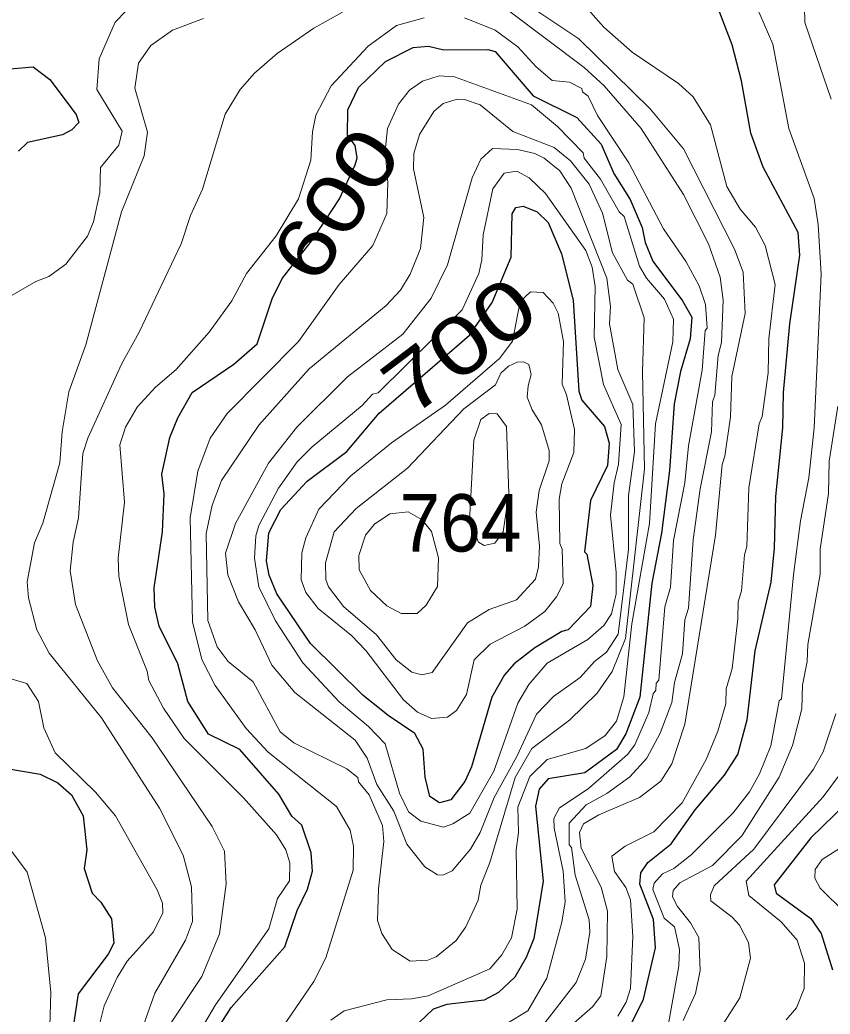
# Model space of a CAD drawing. Extents: x 673.6 to 698.9, y 7012 to 7040.1.
# Drawn here: x 677.834 to 678.962, y 7037.912 to 7039.296 of the extents above; entities that cross this region are included whole.
import ezdxf
from ezdxf.enums import TextEntityAlignment as Align

# ---------------------------------------------------------------- set-up
doc = ezdxf.new("R2010")
doc.units = 0
doc.header["$LTSCALE"] = 0.032
doc.layers.add('1', color=7, linetype='Continuous', lineweight=25)
doc.layers.add('2', color=7, linetype='Continuous', lineweight=13)
doc.layers.add('21', color=7, linetype='Continuous')
doc.layers.add('61', color=7, linetype='Continuous')

msp = doc.modelspace()

# ---------------------------------------------------------------- linework, layer by layer
at = {"layer": '1'}
for points in [[(678.655, 7037.8359), (678.7026, 7037.9329), (678.7191, 7038.004), (678.7163, 7038.0437), (678.6977, 7038.0927), (678.6988, 7038.1086), (678.7084, 7038.1231), (678.7411, 7038.149), (678.7744, 7038.1961), (678.8152, 7038.2443), (678.8341, 7038.2732), (678.8467, 7038.3217), (678.8579, 7038.4177), (678.8801, 7038.513), (678.8851, 7038.5603), (678.8867, 7038.6326), (678.8966, 7038.7279), (678.8974, 7038.7772), (678.9064, 7038.8726), (678.9204, 7038.9683), (678.9179, 7039), (678.8692, 7039.0908), (678.8522, 7039.138), (678.8391, 7039.2111), (678.8262, 7039.261), (678.8086, 7039.3068)], [(678.1114, 7037.8942), (678.1288, 7037.9211), (678.2031, 7038.0056), (678.2204, 7038.056), (678.2348, 7038.0859), (678.2417, 7038.1111), (678.2401, 7038.1364), (678.2269, 7038.175), (678.2132, 7038.1874), (678.1948, 7038.218), (678.1407, 7038.2803), (678.0969, 7038.3015), (678.0683, 7038.3471), (678.0543, 7038.3996), (678.0282, 7038.4519), (678.0223, 7038.4785), (678.0215, 7038.5052), (678.0329, 7038.5833), (678.0354, 7038.6363), (678.0323, 7038.6636), (678.0434, 7038.7143), (678.0544, 7038.7419), (678.0744, 7038.7771), (678.1323, 7038.8168), (678.1649, 7038.8448), (678.1859, 7038.9075), (678.1996, 7038.9356), (678.2405, 7038.9876), (678.2598, 7039.0171), (678.2792, 7039.0466), (678.3012, 7039.0942), (678.3038, 7039.1037), (678.3011, 7039.121), (678.2905, 7039.1355), (678.2911, 7039.1707), (678.3058, 7039.2017), (678.3435, 7039.2378), (678.3819, 7039.2574), (678.4034, 7039.2591), (678.4246, 7039.2543), (678.4857, 7039.2544), (678.4961, 7039.2519), (678.5492, 7039.1899), (678.61, 7039.1598), (678.6437, 7039.1226), (678.6614, 7039.082), (678.6839, 7039.0459), (678.7006, 7039.0068), (678.705, 7038.986), (678.7158, 7038.9598), (678.7569, 7038.9047), (678.7699, 7038.882), (678.7676, 7038.8517), (678.7539, 7038.8065), (678.7454, 7038.7612), (678.7388, 7038.6688), (678.7275, 7038.5813), (678.7142, 7038.5118), (678.6975, 7038.3532), (678.6782, 7038.3021), (678.6652, 7038.2801), (678.621, 7038.2478), (678.5699, 7038.2394), (678.5575, 7038.2249), (678.5524, 7038.2015), (678.5629, 7038.0972), (678.5499, 7038.0171), (678.5393, 7037.9908), (678.5236, 7037.9634), (678.5008, 7037.9422), (678.4808, 7037.9313), (678.4287, 7037.9253), (678.4099, 7037.919), (678.3808, 7037.8913)], [(677.8041, 7039.2264), (677.853, 7039.2302), (677.8763, 7039.2128), (677.9127, 7039.1643), (677.9166, 7039.1529), (677.9067, 7039.1428), (677.894, 7039.136), (677.8452, 7039.1253), (677.8325, 7039.113)], [(677.8134, 7038.2544), (677.8628, 7038.246), (677.8875, 7038.2337), (677.9064, 7038.217), (677.9226, 7038.188), (677.9277, 7038.1404), (677.9239, 7038.1144), (677.9351, 7038.0804), (677.9472, 7038.0679), (677.9621, 7038.0446), (677.9654, 7038.0109), (677.9573, 7037.9953), (677.9155, 7037.9402), (677.908, 7037.8914)], [(679.0007, 7038.2208), (678.9355, 7038.1575), (678.8845, 7038.0917), (678.8873, 7038.0803), (678.9354, 7038.0452), (678.9499, 7038.024), (678.9657, 7037.9737)]]:
    msp.add_lwpolyline(points, dxfattribs=at)
msp.add_lwpolyline([(678.4603, 7038.857), (678.4919, 7038.9025), (678.5186, 7038.9654), (678.5196, 7039.0258), (678.5247, 7039.0348), (678.535, 7039.0363), (678.5544, 7039.0284), (678.57, 7039.0137), (678.5883, 7038.9703), (678.6049, 7038.9058), (678.6127, 7038.7789), (678.6166, 7038.7666), (678.6483, 7038.73), (678.6548, 7038.7065), (678.6524, 7038.6755), (678.6288, 7038.6267), (678.6205, 7038.5554), (678.6237, 7038.5521), (678.6319, 7038.5085), (678.6286, 7038.4794), (678.5977, 7038.4467), (678.5891, 7038.4446), (678.5511, 7038.4216), (678.5225, 7038.3994), (678.509, 7038.3842), (678.4914, 7038.3533), (678.463, 7038.2559), (678.4539, 7038.2357), (678.4344, 7038.2104), (678.4187, 7038.2059), (678.405, 7038.2147), (678.3987, 7038.2419), (678.3961, 7038.2809), (678.3844, 7038.3026), (678.3471, 7038.3275), (678.3118, 7038.3559), (678.239, 7038.4279), (678.1923, 7038.497), (678.1817, 7038.5229), (678.1776, 7038.5423), (678.1811, 7038.5818), (678.1977, 7038.6141), (678.2346, 7038.6538), (678.2896, 7038.6949), (678.3348, 7038.7484), (678.4223, 7038.8241)], close=True, dxfattribs=at)
at = {"layer": '2'}
for points in [[(678.964, 7039.1853), (678.927, 7039.2921), (678.9261, 7039.3364), (678.9367, 7039.3801), (678.9408, 7039.413), (678.9326, 7039.4485), (678.9132, 7039.4877), (678.8957, 7039.5123), (678.8631, 7039.5399), (678.8081, 7039.5745), (678.798, 7039.589), (678.7948, 7039.6113), (678.8128, 7039.633), (678.8337, 7039.6385), (678.8663, 7039.6546), (678.9289, 7039.7295), (678.9429, 7039.7423), (678.9643, 7039.7542)], [(677.9979, 7039.3244), (677.9671, 7039.2928)], [(678.6667, 7037.9091), (678.6783, 7037.9286), (678.6846, 7037.9478), (678.6878, 7038.02), (678.6845, 7038.0709), (678.6779, 7038.088), (678.6624, 7038.1105), (678.6585, 7038.1316), (678.6772, 7038.1457), (678.7168, 7038.1656), (678.7562, 7038.2059), (678.7896, 7038.2662), (678.8061, 7038.3056), (678.8173, 7038.3437), (678.8177, 7038.3648), (678.8259, 7038.3931), (678.8341, 7038.4621), (678.8342, 7038.4856), (678.839, 7038.5012), (678.843, 7038.5514), (678.8465, 7038.563), (678.849, 7038.6445), (678.8638, 7038.7333), (678.8679, 7038.7438), (678.8761, 7038.8043), (678.8772, 7038.8521), (678.8858, 7038.9276), (678.8718, 7038.9817), (678.8584, 7039.0071), (678.8371, 7039.0323), (678.8184, 7039.0637), (678.796, 7039.1498), (678.7717, 7039.1885), (678.7511, 7039.2073), (678.687, 7039.2508), (678.6473, 7039.2858), (678.6144, 7039.3227)], [(678.5153, 7039.3085), (678.6199, 7039.2294), (678.6476, 7039.2041), (678.6991, 7039.1444), (678.7581, 7039.0528), (678.793, 7038.9839), (678.8094, 7038.9378), (678.8137, 7038.9057), (678.8111, 7038.8467), (678.8063, 7038.8286), (678.802, 7038.7733), (678.7984, 7038.7641), (678.7972, 7038.7225), (678.7816, 7038.6431), (678.7717, 7038.5719), (678.7651, 7038.477), (678.7603, 7038.4607), (678.7568, 7038.4135), (678.7455, 7038.3735), (678.7421, 7038.3458), (678.7258, 7038.303), (678.7072, 7038.2683), (678.6835, 7038.2424), (678.6517, 7038.2188), (678.6227, 7038.2033), (678.5992, 7038.1775), (678.5992, 7038.1477), (678.6023, 7038.144), (678.6074, 7038.1054), (678.627, 7038.043), (678.6278, 7038.0259), (678.622, 7037.9885), (678.609, 7037.956), (678.5618, 7037.8956)], [(678.5944, 7037.8896), (678.6318, 7037.922), (678.6434, 7037.9374), (678.6517, 7037.992), (678.6526, 7038.0554), (678.6437, 7038.0887), (678.6157, 7038.1429), (678.6133, 7038.1648), (678.619, 7038.1766), (678.6402, 7038.1892), (678.697, 7038.2133), (678.7268, 7038.2364), (678.7422, 7038.2603), (678.7601, 7038.3155), (678.8029, 7038.5788), (678.8119, 7038.6771), (678.8159, 7038.6883), (678.8235, 7038.7435), (678.8257, 7038.7994), (678.8439, 7038.887), (678.8414, 7038.9448), (678.8292, 7038.9765), (678.7583, 7039.1165), (678.712, 7039.1719), (678.6124, 7039.2695), (678.5472, 7039.313)], [(678.8586, 7039.3178), (678.8828, 7039.2619), (678.9049, 7039.1445), (678.9401, 7039.0472), (678.9459, 7039.011), (678.95, 7038.9417), (678.9401, 7038.728), (678.9328, 7038.6584), (678.9213, 7038.5985), (678.9115, 7038.5232), (678.8949, 7038.3508), (678.8914, 7038.3478), (678.8797, 7038.2852), (678.8642, 7038.2462), (678.8502, 7038.2215), (678.8273, 7038.1923), (678.7689, 7038.1338), (678.7448, 7038.1147), (678.729, 7038.1071), (678.7173, 7038.0941), (678.7158, 7038.0855), (678.7313, 7038.0454), (678.7455, 7038.0336), (678.7527, 7038.0019), (678.7519, 7037.979), (678.7339, 7037.8804)], [(678.09, 7039.2979), (678.0469, 7039.2813), (678.0168, 7039.2603), (677.9995, 7039.2353), (677.9943, 7039.2006), (678.0123, 7039.1396), (678.0075, 7039.1067), (677.9761, 7039.0288), (677.9261, 7038.8434), (677.9027, 7038.7779), (677.8933, 7038.7226), (677.8899, 7038.6791), (677.8664, 7038.5954), (677.8549, 7038.5681), (677.8448, 7038.5134), (677.8465, 7038.4914), (677.8581, 7038.447), (677.8754, 7038.4142), (677.9481, 7038.3243), (678.029, 7038.1988), (678.0617, 7038.1334), (678.0732, 7038.089), (678.0748, 7038.0409), (678.0649, 7038.0151), (678.0222, 7037.9409), (677.9961, 7037.8663)], [(678.0427, 7037.8964), (678.088, 7037.9642), (678.1122, 7038.0239), (678.1216, 7038.0932), (678.1192, 7038.1388), (678.1022, 7038.1733), (678.0187, 7038.2964), (677.9636, 7038.3662), (677.9424, 7038.4035), (677.9121, 7038.4822), (677.9047, 7038.529), (677.9088, 7038.5686), (677.9163, 7038.6025), (677.9221, 7038.6922), (677.9291, 7038.7135), (677.9761, 7038.8168), (678.0005, 7038.8609), (678.0589, 7038.9842), (678.0721, 7039.0236), (678.0887, 7039.06), (678.1204, 7039.1644), (678.1411, 7039.199), (678.1611, 7039.2214), (678.1925, 7039.2489), (678.2436, 7039.284), (678.2837, 7039.3065)], [(678.0915, 7037.8987), (678.107, 7037.9251), (678.1812, 7038.0308), (678.1932, 7038.073), (678.2096, 7038.0976), (678.2103, 7038.1226), (678.2045, 7038.1405), (678.1915, 7038.1613), (678.1458, 7038.2129), (678.0631, 7038.2955), (678.0342, 7038.3379), (678.0142, 7038.3763), (678.0116, 7038.3895), (677.9856, 7038.4542), (677.9721, 7038.5216), (677.9714, 7038.5467), (677.9802, 7038.6245), (677.9738, 7038.7041), (677.9814, 7038.7287), (677.9979, 7038.7566), (678.0233, 7038.7845), (678.0521, 7038.8091), (678.0981, 7038.8609), (678.1295, 7038.9049), (678.15, 7038.9429), (678.1912, 7038.9953), (678.2223, 7039.0465), (678.2394, 7039.1006), (678.2417, 7039.14), (678.2463, 7039.1632), (678.2676, 7039.204), (678.3192, 7039.2594), (678.3587, 7039.288), (678.3971, 7039.2986)], [(678.4535, 7039.2988), (678.4962, 7039.2814), (678.5278, 7039.2581), (678.5533, 7039.2302), (678.5755, 7039.2113), (678.5995, 7039.2089), (678.6167, 7039.2004), (678.6176, 7039.1957), (678.6257, 7039.1895), (678.6384, 7039.1625), (678.682, 7039.0969), (678.7303, 7039.0051), (678.7618, 7038.9592), (678.7799, 7038.9256), (678.7888, 7038.8997), (678.7914, 7038.8667), (678.7882, 7038.8636), (678.7841, 7038.808), (678.7653, 7038.7028), (678.7602, 7038.6512), (678.7442, 7038.5713), (678.7403, 7038.5061), (678.7323, 7038.4789), (678.724, 7038.3767), (678.72, 7038.3726), (678.7199, 7038.3629), (678.7159, 7038.3578), (678.7099, 7038.3319), (678.6904, 7038.2867), (678.6805, 7038.2731), (678.6257, 7038.2256), (678.5857, 7038.1989), (678.5779, 7038.1844), (678.5781, 7038.1707), (678.5909, 7038.1109), (678.5934, 7038.0684), (678.5889, 7038.04), (678.5678, 7037.9622), (678.5415, 7037.9166), (678.5124, 7037.8991)], [(677.9671, 7039.2928), (677.9448, 7039.2416), (677.9418, 7039.1987), (677.9769, 7039.1408), (677.9723, 7039.1215), (677.9467, 7039.0905)], [(678.2674, 7037.9036), (678.2858, 7037.9166), (678.3453, 7037.9319), (678.3797, 7037.933), (678.403, 7037.9374), (678.4888, 7037.9748), (678.5053, 7037.9946), (678.5189, 7038.018), (678.5268, 7038.0578), (678.5251, 7038.1408), (678.5284, 7038.1647), (678.5277, 7038.1998), (678.5445, 7038.2425), (678.5686, 7038.2663), (678.6224, 7038.2815), (678.6494, 7038.2996), (678.6651, 7038.3198), (678.6752, 7038.3537), (678.6862, 7038.4552), (678.7111, 7038.5947), (678.7191, 7038.7333), (678.7436, 7038.8475), (678.7445, 7038.8791), (678.7316, 7038.9072), (678.7067, 7038.9365), (678.6971, 7038.9532), (678.6757, 7039.0221), (678.6686, 7039.0287), (678.6425, 7039.0741), (678.6198, 7039.1032), (678.6185, 7039.1107), (678.5829, 7039.1472), (678.5465, 7039.1775), (678.4397, 7039.2164), (678.418, 7039.2181), (678.395, 7039.2106), (678.3767, 7039.1979), (678.3615, 7039.1784), (678.3463, 7039.1448), (678.3428, 7039.1133), (678.3468, 7039.0693), (678.3453, 7039.0265), (678.3257, 7038.9818), (678.2789, 7038.9274), (678.2225, 7038.8481), (678.1229, 7038.7479), (678.0992, 7038.7136), (678.0822, 7038.6675), (678.0716, 7038.6026), (678.0749, 7038.4581), (678.088, 7038.4056), (678.1065, 7038.3694), (678.1494, 7038.3095), (678.18, 7038.2765), (678.2753, 7038.2007), (678.2942, 7038.168), (678.2991, 7038.1457), (678.2984, 7038.1124), (678.2604, 7037.9901), (678.2438, 7037.9574), (678.1995, 7037.8927)], [(677.9467, 7039.0905), (677.9458, 7039.0555), (677.9369, 7039.0147), (677.9285, 7038.9946), (677.8986, 7038.9557), (677.8747, 7038.9388), (677.8565, 7038.9315), (677.7957, 7038.897)], [(678.7576, 7037.9031), (678.7749, 7037.9408), (678.7816, 7037.9727), (678.7798, 7038.0186), (678.7681, 7038.0391), (678.75, 7038.0617), (678.743, 7038.0754), (678.7437, 7038.0838), (678.7531, 7038.0948), (678.7986, 7038.1186), (678.8395, 7038.1599), (678.8916, 7038.2419), (678.9101, 7038.2858), (678.9228, 7038.3369), (678.9238, 7038.37), (678.9302, 7038.4029), (678.9312, 7038.4263), (678.9483, 7038.5245), (678.9484, 7038.559), (678.96, 7038.6366), (678.9608, 7038.6814), (678.9732, 7038.7582)], [(677.7501, 7038.3588), (677.789, 7038.3774), (677.8205, 7038.379), (677.844, 7038.3723), (677.8603, 7038.347), (677.8679, 7038.3103), (677.8834, 7038.2756), (677.9398, 7038.2207), (677.9678, 7038.1879), (678.0258, 7038.0851), (678.0328, 7038.0663), (678.0337, 7038.0531), (678.0204, 7038.0264), (677.9839, 7037.9858), (677.9698, 7037.9629), (677.9519, 7037.9237), (677.9442, 7037.8938)], [(678.9703, 7038.3299), (678.9528, 7038.2771), (678.9391, 7038.2531), (678.8561, 7038.1417), (678.8009, 7038.0903), (678.7957, 7038.0779), (678.7961, 7038.0695), (678.8259, 7038.0471), (678.8363, 7038.0357), (678.8489, 7038.0118), (678.8513, 7037.9896), (678.8366, 7037.9346), (678.8023, 7037.8806)], [(678.9013, 7037.9039), (678.9157, 7037.9209), (678.9261, 7037.9474), (678.9269, 7037.9827), (678.9163, 7038.015), (678.8944, 7038.0402), (678.8492, 7038.077), (678.8457, 7038.0968), (678.9529, 7038.2145), (678.9783, 7038.2486)], [(677.8752, 7037.8635), (677.8776, 7037.9419), (677.8702, 7038.0183), (677.8445, 7038.1095), (677.8205, 7038.1419), (677.8077, 7038.1505), (677.7724, 7038.1637), (677.7476, 7038.1789), (677.7284, 7038.2099), (677.7087, 7038.2131), (677.6895, 7038.2105), (677.6668, 7038.1907), (677.6419, 7038.1549), (677.6074, 7038.1165), (677.5723, 7038.1022), (677.5317, 7038.0949), (677.4934, 7038.0957), (677.4516, 7038.1014), (677.3974, 7038.1162)], [(679.0076, 7038.1628), (678.9511, 7038.127), (678.9417, 7038.1133), (678.941, 7038.1014), (678.9487, 7038.0872), (678.9834, 7038.0531)]]:
    msp.add_lwpolyline(points, dxfattribs=at)
for points in [[(678.5206, 7039.1406), (678.4753, 7039.1773), (678.4536, 7039.185), (678.4434, 7039.1852), (678.4236, 7039.1796), (678.4106, 7039.1683), (678.3907, 7039.1361), (678.3829, 7039.11), (678.3823, 7039.0884), (678.397, 7039.0206), (678.392, 7038.9777), (678.3778, 7038.9417), (678.3641, 7038.9196), (678.3444, 7038.8984), (678.2371, 7038.81), (678.1669, 7038.7319), (678.1153, 7038.6548), (678.102, 7038.6204), (678.0938, 7038.5811), (678.0963, 7038.4599), (678.1092, 7038.423), (678.1244, 7038.4027), (678.1591, 7038.3744), (678.1969, 7038.3047), (678.2157, 7038.2897), (678.2898, 7038.2533), (678.3047, 7038.2412), (678.306, 7038.2351), (678.3205, 7038.2172), (678.3394, 7038.1745), (678.3411, 7038.1523), (678.3335, 7038.0861), (678.3322, 7038.0424), (678.3382, 7038.024), (678.3529, 7038.0017), (678.3777, 7037.9858), (678.4023, 7037.9869), (678.4141, 7037.9917), (678.4416, 7038.0145), (678.4551, 7038.0336), (678.4724, 7038.0706), (678.4761, 7038.0913), (678.4889, 7038.1232), (678.5241, 7038.2413), (678.547, 7038.2817), (678.5997, 7038.3212), (678.6379, 7038.3588), (678.6589, 7038.3887), (678.6776, 7038.4349), (678.704, 7038.6707), (678.7011, 7038.8061), (678.7034, 7038.8812), (678.6876, 7038.928), (678.6804, 7038.9333), (678.6593, 7038.9713), (678.6457, 7039.0266), (678.6268, 7039.0672), (678.601, 7039.0995), (678.5783, 7039.1183)], [(678.6901, 7038.6947), (678.6818, 7038.634), (678.6816, 7038.5588), (678.6672, 7038.4407), (678.651, 7038.4158), (678.6344, 7038.4029), (678.6144, 7038.3806), (678.5775, 7038.3542), (678.5536, 7038.3293), (678.5263, 7038.2703), (678.4946, 7038.2136), (678.475, 7038.1647), (678.4617, 7038.1413), (678.4363, 7038.1114), (678.4232, 7038.1055), (678.4157, 7038.1059), (678.398, 7038.1169), (678.3731, 7038.1486), (678.355, 7038.1942), (678.3315, 7038.2317), (678.3181, 7038.2681), (678.3014, 7038.2931), (678.2173, 7038.3595), (678.1852, 7038.3977), (678.1621, 7038.447), (678.1386, 7038.4858), (678.1241, 7038.5233), (678.1209, 7038.5537), (678.1345, 7038.5949), (678.1807, 7038.6787), (678.22, 7038.729), (678.2906, 7038.7988), (678.3676, 7038.8585), (678.4068, 7038.9086), (678.4297, 7038.9548), (678.464, 7039.0761), (678.4761, 7039.1017), (678.4923, 7039.1169), (678.5272, 7039.1153), (678.5511, 7039.1097), (678.5643, 7039.1032), (678.5859, 7039.0858), (678.6018, 7039.0615), (678.6515, 7038.9362), (678.6566, 7038.8968), (678.6551, 7038.8727), (678.667, 7038.8092), (678.6876, 7038.7604)], [(678.4944, 7038.2501), (678.5275, 7038.3449), (678.5429, 7038.3705), (678.5685, 7038.4002), (678.6252, 7038.4334), (678.6474, 7038.4528), (678.6581, 7038.4692), (678.6647, 7038.4969), (678.6646, 7038.5266), (678.6567, 7038.6064), (678.6616, 7038.6515), (678.668, 7038.6773), (678.6715, 7038.7326), (678.6471, 7038.7884), (678.6337, 7038.8542), (678.6354, 7038.9247), (678.6312, 7038.9515), (678.6223, 7038.9746), (678.566, 7039.054), (678.5432, 7039.0759), (678.5262, 7039.0851), (678.5085, 7039.0822), (678.4927, 7039.0608), (678.4792, 7038.9966), (678.4775, 7038.9618), (678.4732, 7038.9428), (678.4503, 7038.892), (678.3331, 7038.7769), (678.3253, 7038.7749), (678.3109, 7038.759), (678.2414, 7038.7017), (678.2206, 7038.6807), (678.1946, 7038.6442), (678.1672, 7038.5919), (678.1631, 7038.5777), (678.1611, 7038.5466), (678.1669, 7038.5065), (678.1904, 7038.4595), (678.2284, 7038.4008), (678.279, 7038.3466), (678.32, 7038.3123), (678.3432, 7038.2882), (678.3628, 7038.2193), (678.3756, 7038.1935), (678.3927, 7038.1807), (678.424, 7038.1722), (678.4374, 7038.1766), (678.4608, 7038.1916)], [(678.5839, 7038.8877), (678.5911, 7038.8483), (678.5893, 7038.7887), (678.5955, 7038.7739), (678.6066, 7038.7255), (678.6056, 7038.6935), (678.5887, 7038.6501), (678.5852, 7038.6285), (678.5859, 7038.5672), (678.5892, 7038.5593), (678.5909, 7038.5109), (678.5816, 7038.4926), (678.5652, 7038.4725), (678.5372, 7038.4521), (678.4891, 7038.4268), (678.4669, 7038.4049), (678.456, 7038.3566), (678.4421, 7038.3347), (678.4297, 7038.3253), (678.4076, 7038.3233), (678.388, 7038.3324), (678.3684, 7038.3493), (678.3162, 7038.418), (678.2961, 7038.4388), (678.2496, 7038.4763), (678.2326, 7038.4988), (678.226, 7038.5162), (678.2268, 7038.5538), (678.2324, 7038.5748), (678.2507, 7038.6147), (678.2953, 7038.6612), (678.352, 7038.7072), (678.4271, 7038.7593), (678.5027, 7038.8251), (678.5202, 7038.8488), (678.5309, 7038.9039), (678.5453, 7038.9173), (678.5629, 7038.9164), (678.577, 7038.9015)], [(678.5476, 7038.7532), (678.5605, 7038.7322), (678.5712, 7038.6962), (678.5712, 7038.6819), (678.5575, 7038.6407), (678.5531, 7038.6107), (678.5579, 7038.5633), (678.5564, 7038.5344), (678.5523, 7038.5174), (678.5256, 7038.4884), (678.4877, 7038.4749), (678.4574, 7038.4567), (678.4083, 7038.3875), (678.3939, 7038.3842), (678.3801, 7038.3877), (678.3585, 7038.4051), (678.3307, 7038.4397), (678.2849, 7038.4795), (678.2639, 7038.5065), (678.2605, 7038.5167), (678.2598, 7038.5401), (678.2718, 7038.583), (678.3024, 7038.6157), (678.3742, 7038.6719), (678.4526, 7038.7544), (678.4965, 7038.7877), (678.5042, 7038.8041), (678.5148, 7038.8139), (678.5269, 7038.8195), (678.5356, 7038.8199), (678.5429, 7038.8159), (678.5461, 7038.8022), (678.5419, 7038.7865), (678.5408, 7038.7708)], [(678.4604, 7038.5979), (678.4729, 7038.5689), (678.4806, 7038.5641), (678.4956, 7038.5675), (678.5071, 7038.5833), (678.5153, 7038.6364), (678.5119, 7038.7296), (678.499, 7038.7473), (678.4877, 7038.748), (678.4763, 7038.7394), (678.4664, 7038.7108)], [(678.4171, 7038.5472), (678.4157, 7038.5071), (678.4001, 7038.481), (678.3873, 7038.4695), (678.3654, 7038.4695), (678.3451, 7038.4803), (678.3224, 7038.5015), (678.3067, 7038.5304), (678.3065, 7038.5505), (678.3157, 7038.5788), (678.3283, 7038.5939), (678.3496, 7038.6084), (678.375, 7038.6109), (678.3945, 7038.6001), (678.4076, 7038.5837)]]:
    msp.add_lwpolyline(points, close=True, dxfattribs=at)

# ---------------------------------------------------------------- texts
at = {"layer": '21', "width": 0.95}
msp.add_text('764', height=0.08, dxfattribs=at).set_placement((678.363, 7038.5557))
at = {"layer": '61'}
for s, rotation, width, p in [('600', 56.76, 1.25, (678.3077, 7039.0171)), ('700', 37.183, 1.3, (678.4706, 7038.8106))]:
    msp.add_text(s, height=0.08, rotation=rotation, dxfattribs=dict(at, width=width)).set_placement(p, align=Align.CENTER)

doc.saveas('drawing.dxf')
